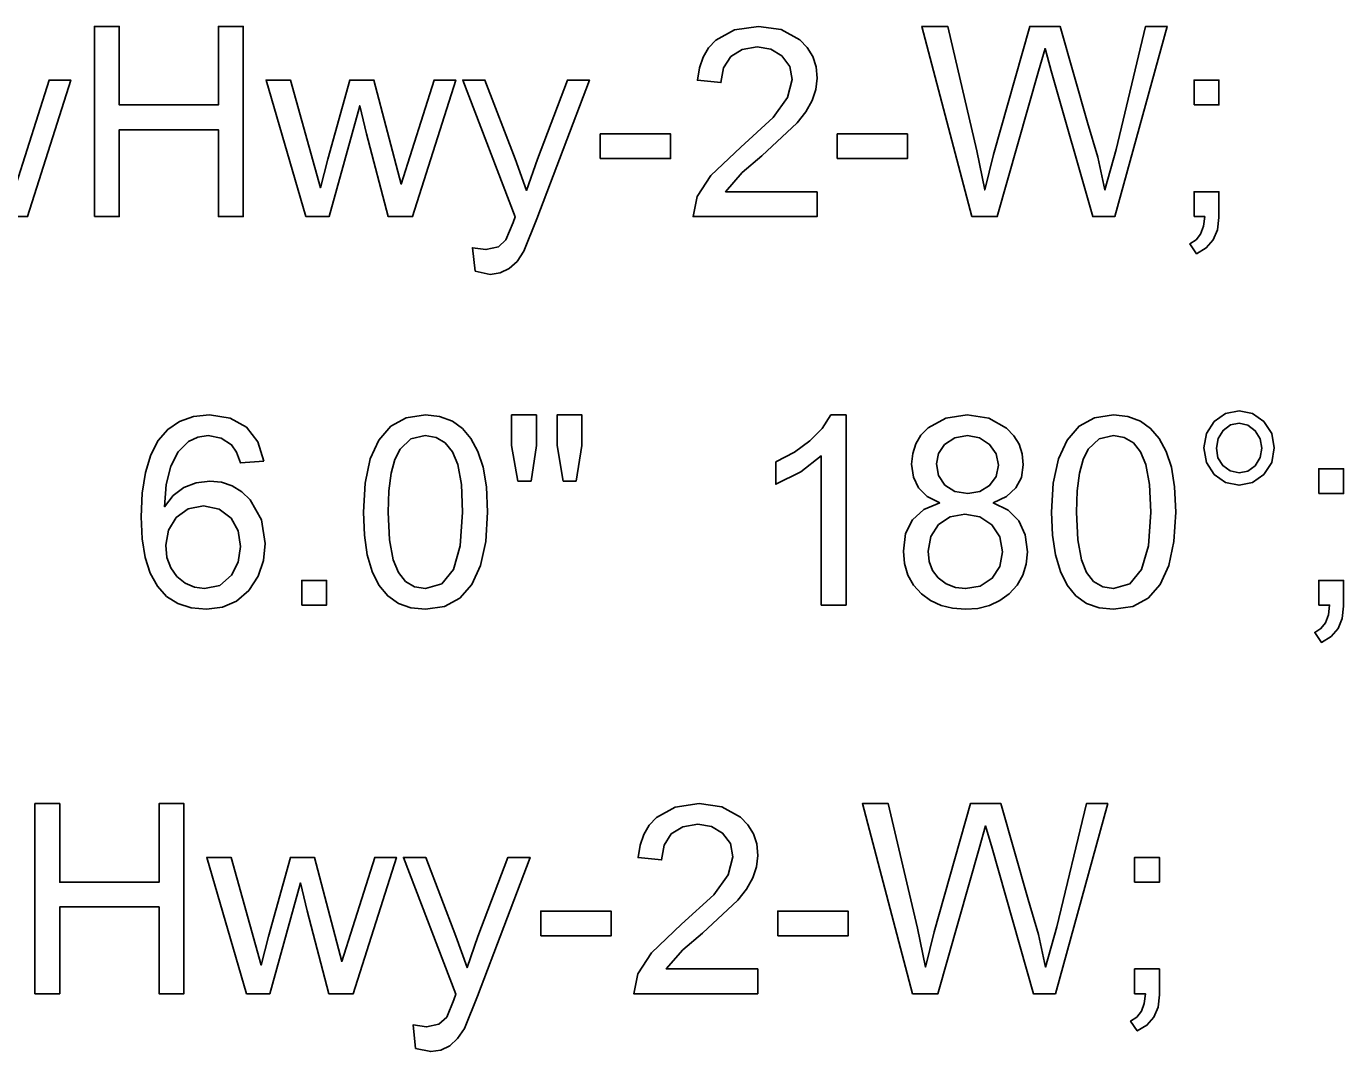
# Model space of a CAD drawing. Extents: x 1001568 to 1002149, y 1840825 to 1841423.
# Drawn here: x 1001942.528 to 1001944.787, y 1841175.129 to 1841176.888 of the extents above; entities that cross this region are included whole.
import ezdxf

# ---------------------------------------------------------------- set-up
doc = ezdxf.new("R2010")
doc.units = 0
doc.layers.add('SIGNS', color=7, linetype='Continuous')

msp = doc.modelspace()

# ---------------------------------------------------------------- linework, layer by layer
at = {"layer": 'SIGNS'}
for points in [[(1001942.6446, 1841176.5616), (1001942.6872, 1841176.5616), (1001942.6872, 1841176.7105), (1001942.8574, 1841176.7105), (1001942.8574, 1841176.5616), (1001942.8999, 1841176.5616), (1001942.8999, 1841176.8878), (1001942.8574, 1841176.8878), (1001942.8574, 1841176.7531), (1001942.6872, 1841176.7531), (1001942.6872, 1841176.8878), (1001942.6446, 1841176.8878)], [(1001943.884, 1841176.6041), (1001943.727, 1841176.6041), (1001943.7557, 1841176.6372), (1001943.7892, 1841176.6657), (1001943.8499, 1841176.722), (1001943.8647, 1841176.7412), (1001943.8755, 1841176.7605), (1001943.8818, 1841176.7797), (1001943.884, 1841176.7989), (1001943.8822, 1841176.8186), (1001943.8765, 1841176.836), (1001943.8671, 1841176.8515), (1001943.8541, 1841176.8649), (1001943.8224, 1841176.8821), (1001943.7835, 1841176.8878), (1001943.7423, 1841176.8818), (1001943.7103, 1841176.864), (1001943.698, 1841176.8507), (1001943.6887, 1841176.8349), (1001943.6822, 1841176.8164), (1001943.6788, 1841176.7953), (1001943.719, 1841176.7912), (1001943.7233, 1841176.8164), (1001943.7358, 1841176.8358), (1001943.7554, 1841176.8483), (1001943.7814, 1841176.8524), (1001943.8046, 1841176.8484), (1001943.8236, 1841176.8372), (1001943.837, 1841176.8191), (1001943.8415, 1841176.7965), (1001943.8332, 1841176.7655), (1001943.8086, 1841176.7312), (1001943.753, 1841176.6807), (1001943.7015, 1841176.6319), (1001943.6784, 1841176.5959), (1001943.6713, 1841176.5616), (1001943.884, 1841176.5616)], [(1001944.1493, 1841176.5616), (1001944.193, 1841176.5616), (1001944.2636, 1841176.811), (1001944.2748, 1841176.8496), (1001944.2856, 1841176.8115), (1001944.3568, 1841176.5616), (1001944.3945, 1841176.5616), (1001944.4843, 1841176.8878), (1001944.4474, 1841176.8878), (1001944.3967, 1841176.6765), (1001944.3775, 1841176.6073), (1001944.3652, 1841176.6634), (1001944.3476, 1841176.7231), (1001944.3007, 1841176.8878), (1001944.2485, 1841176.8878), (1001944.1862, 1841176.6678), (1001944.1715, 1841176.6073), (1001944.1577, 1841176.6741), (1001944.1079, 1841176.8878), (1001944.0635, 1841176.8878)], [(1001942.3473, 1841176.5616), (1001942.3869, 1841176.5616), (1001942.4397, 1841176.7517), (1001942.4512, 1841176.7036), (1001942.4885, 1841176.5616), (1001942.5302, 1841176.5616), (1001942.6042, 1841176.7956), (1001942.5671, 1841176.7956), (1001942.5107, 1841176.6172), (1001942.4637, 1841176.7956), (1001942.4224, 1841176.7956), (1001942.3847, 1841176.6597), (1001942.3724, 1841176.6109), (1001942.3206, 1841176.7956), (1001942.2791, 1841176.7956)], [(1001943.0075, 1841176.5616), (1001943.047, 1841176.5616), (1001943.0998, 1841176.7517), (1001943.1113, 1841176.7036), (1001943.1487, 1841176.5616), (1001943.1903, 1841176.5616), (1001943.2644, 1841176.7956), (1001943.2273, 1841176.7956), (1001943.1708, 1841176.6172), (1001943.1239, 1841176.7956), (1001943.0825, 1841176.7956), (1001943.0448, 1841176.6597), (1001943.0326, 1841176.6109), (1001942.9808, 1841176.7956), (1001942.9392, 1841176.7956)], [(1001943.2974, 1841176.4676), (1001943.3233, 1841176.4623), (1001943.3406, 1841176.4648), (1001943.356, 1841176.4722), (1001943.3694, 1841176.4846), (1001943.3809, 1841176.502), (1001943.4034, 1841176.5576), (1001943.4936, 1841176.7956), (1001943.4557, 1841176.7956), (1001943.4043, 1841176.6599), (1001943.3857, 1841176.6064), (1001943.3664, 1841176.6603), (1001943.3145, 1841176.7956), (1001943.2764, 1841176.7956), (1001943.3664, 1841176.5609), (1001943.3628, 1841176.5512), (1001943.3505, 1841176.5216), (1001943.3374, 1841176.5093), (1001943.316, 1841176.5049), (1001943.2929, 1841176.5081)], [(1001944.5303, 1841176.7531), (1001944.5729, 1841176.7531), (1001944.5729, 1841176.7956), (1001944.5303, 1841176.7956)], [(1001943.512, 1841176.6609), (1001943.6326, 1841176.6609), (1001943.6326, 1841176.7034), (1001943.512, 1841176.7034)], [(1001943.9184, 1841176.6609), (1001944.0389, 1841176.6609), (1001944.0389, 1841176.7034), (1001943.9184, 1841176.7034)], [(1001944.5303, 1841176.5616), (1001944.5487, 1841176.5616), (1001944.5466, 1841176.5449), (1001944.5417, 1841176.5315), (1001944.5339, 1841176.5214), (1001944.5232, 1841176.5148), (1001944.5346, 1841176.4978), (1001944.5513, 1841176.5076), (1001944.5632, 1841176.5213), (1001944.5704, 1841176.5387), (1001944.5729, 1841176.56), (1001944.5729, 1841176.6041), (1001944.5303, 1841176.6041)], [(1001943.3706, 1841176.1077), (1001943.3934, 1841176.1077), (1001943.4027, 1841176.1686), (1001943.4027, 1841176.2211), (1001943.3602, 1841176.2211), (1001943.3602, 1841176.1686)], [(1001943.4484, 1841176.1077), (1001943.4708, 1841176.1077), (1001943.4808, 1841176.1686), (1001943.4808, 1841176.2211), (1001943.4382, 1841176.2211), (1001943.4382, 1841176.1686)], [(1001943.9338, 1841175.8949), (1001943.9338, 1841176.2211), (1001943.9078, 1841176.2211), (1001943.8927, 1841176.1979), (1001943.8718, 1841176.1767), (1001943.8453, 1841176.1575), (1001943.8132, 1841176.1406), (1001943.8132, 1841176.1024), (1001943.8563, 1841176.1236), (1001943.8912, 1841176.1509), (1001943.8912, 1841175.8949)], [(1001944.7443, 1841176.0864), (1001944.7869, 1841176.0864), (1001944.7869, 1841176.1289), (1001944.7443, 1841176.1289)], [(1001943.0003, 1841175.8949), (1001943.0428, 1841175.8949), (1001943.0428, 1841175.9374), (1001943.0003, 1841175.9374)], [(1001944.7443, 1841175.8949), (1001944.7627, 1841175.8949), (1001944.7607, 1841175.8782), (1001944.7558, 1841175.8648), (1001944.7479, 1841175.8547), (1001944.7373, 1841175.8481), (1001944.7487, 1841175.8311), (1001944.7653, 1841175.841), (1001944.7773, 1841175.8546), (1001944.7845, 1841175.872), (1001944.7869, 1841175.8934), (1001944.7869, 1841175.9374), (1001944.7443, 1841175.9374)], [(1001942.5428, 1841175.2283), (1001942.5854, 1841175.2283), (1001942.5854, 1841175.3772), (1001942.7556, 1841175.3772), (1001942.7556, 1841175.2283), (1001942.7982, 1841175.2283), (1001942.7982, 1841175.5545), (1001942.7556, 1841175.5545), (1001942.7556, 1841175.4197), (1001942.5854, 1841175.4197), (1001942.5854, 1841175.5545), (1001942.5428, 1841175.5545)], [(1001943.7823, 1841175.2708), (1001943.6252, 1841175.2708), (1001943.654, 1841175.3038), (1001943.6874, 1841175.3324), (1001943.7482, 1841175.3887), (1001943.763, 1841175.4079), (1001943.7738, 1841175.4272), (1001943.7801, 1841175.4463), (1001943.7823, 1841175.4656), (1001943.7804, 1841175.4852), (1001943.7747, 1841175.5027), (1001943.7653, 1841175.5181), (1001943.7524, 1841175.5315), (1001943.7207, 1841175.5487), (1001943.6818, 1841175.5545), (1001943.6405, 1841175.5485), (1001943.6085, 1841175.5307), (1001943.5962, 1841175.5174), (1001943.5869, 1841175.5016), (1001943.5805, 1841175.483), (1001943.5771, 1841175.4619), (1001943.6173, 1841175.4578), (1001943.6215, 1841175.483), (1001943.634, 1841175.5025), (1001943.6536, 1841175.5149), (1001943.6796, 1841175.519), (1001943.7028, 1841175.515), (1001943.7219, 1841175.5039), (1001943.7352, 1841175.4858), (1001943.7397, 1841175.4632), (1001943.7314, 1841175.4322), (1001943.7068, 1841175.3979), (1001943.6512, 1841175.3474), (1001943.5998, 1841175.2986), (1001943.5766, 1841175.2626), (1001943.5695, 1841175.2283), (1001943.7823, 1841175.2283)], [(1001944.0476, 1841175.2283), (1001944.0912, 1841175.2283), (1001944.1618, 1841175.4777), (1001944.173, 1841175.5163), (1001944.1839, 1841175.4781), (1001944.255, 1841175.2283), (1001944.2927, 1841175.2283), (1001944.3825, 1841175.5545), (1001944.3457, 1841175.5545), (1001944.2949, 1841175.3432), (1001944.2758, 1841175.274), (1001944.2635, 1841175.3301), (1001944.2458, 1841175.3898), (1001944.199, 1841175.5545), (1001944.1468, 1841175.5545), (1001944.0845, 1841175.3345), (1001944.0697, 1841175.274), (1001944.0559, 1841175.3407), (1001944.0061, 1841175.5545), (1001943.9617, 1841175.5545)], [(1001942.9057, 1841175.2283), (1001942.9453, 1841175.2283), (1001942.998, 1841175.4184), (1001943.0096, 1841175.3703), (1001943.0469, 1841175.2283), (1001943.0886, 1841175.2283), (1001943.1626, 1841175.4623), (1001943.1255, 1841175.4623), (1001943.069, 1841175.2839), (1001943.0221, 1841175.4623), (1001942.9808, 1841175.4623), (1001942.9431, 1841175.3264), (1001942.9308, 1841175.2775), (1001942.879, 1841175.4623), (1001942.8375, 1841175.4623)], [(1001943.1956, 1841175.1343), (1001943.2215, 1841175.129), (1001943.2388, 1841175.1314), (1001943.2542, 1841175.1389), (1001943.2676, 1841175.1513), (1001943.2791, 1841175.1686), (1001943.3016, 1841175.2243), (1001943.3918, 1841175.4623), (1001943.3539, 1841175.4623), (1001943.3025, 1841175.3265), (1001943.2839, 1841175.2731), (1001943.2646, 1841175.327), (1001943.2128, 1841175.4623), (1001943.1746, 1841175.4623), (1001943.2646, 1841175.2276), (1001943.2611, 1841175.2179), (1001943.2488, 1841175.1883), (1001943.2356, 1841175.176), (1001943.2142, 1841175.1715), (1001943.1912, 1841175.1748)], [(1001944.4285, 1841175.4197), (1001944.4711, 1841175.4197), (1001944.4711, 1841175.4623), (1001944.4285, 1841175.4623)], [(1001943.4102, 1841175.3275), (1001943.5308, 1841175.3275), (1001943.5308, 1841175.3701), (1001943.4102, 1841175.3701)], [(1001943.8166, 1841175.3275), (1001943.9372, 1841175.3275), (1001943.9372, 1841175.3701), (1001943.8166, 1841175.3701)], [(1001944.4285, 1841175.2283), (1001944.4469, 1841175.2283), (1001944.4449, 1841175.2115), (1001944.44, 1841175.1982), (1001944.4321, 1841175.1881), (1001944.4215, 1841175.1814), (1001944.4329, 1841175.1645), (1001944.4495, 1841175.1743), (1001944.4615, 1841175.1879), (1001944.4687, 1841175.2054), (1001944.4711, 1841175.2267), (1001944.4711, 1841175.2708), (1001944.4285, 1841175.2708)]]:
    msp.add_lwpolyline(points, close=True, dxfattribs=at)
for points in [[(1001944.5474, 1841176.1645), (1001944.5517, 1841176.1398), (1001944.5649, 1841176.1192), (1001944.5843, 1841176.1053), (1001944.6075, 1841176.1006), (1001944.6307, 1841176.1053), (1001944.6503, 1841176.1192), (1001944.6635, 1841176.1398), (1001944.668, 1841176.1645), (1001944.6635, 1841176.1891), (1001944.6503, 1841176.2097), (1001944.6307, 1841176.2236), (1001944.6075, 1841176.2282), (1001944.5843, 1841176.2236), (1001944.5649, 1841176.2097), (1001944.5517, 1841176.1891), (1001944.5474, 1841176.1645)], [(1001942.9351, 1841176.1418), (1001942.9252, 1841176.175), (1001942.9055, 1841176.2001), (1001942.8773, 1841176.2158), (1001942.8422, 1841176.2211), (1001942.8146, 1841176.2184), (1001942.7908, 1841176.2102), (1001942.7705, 1841176.1964), (1001942.7541, 1841176.1774), (1001942.7412, 1841176.1527), (1001942.7321, 1841176.1226), (1001942.7266, 1841176.0871), (1001942.7248, 1841176.0462), (1001942.7265, 1841176.0089), (1001942.7318, 1841175.9768), (1001942.7406, 1841175.9495), (1001942.7528, 1841175.9274), (1001942.7685, 1841175.91), (1001942.7878, 1841175.8977), (1001942.8105, 1841175.8903), (1001942.8368, 1841175.8878), (1001942.8642, 1841175.8914), (1001942.8886, 1841175.902), (1001942.9095, 1841175.9201), (1001942.9253, 1841175.9446), (1001942.9346, 1841175.9716), (1001942.9376, 1841176.0006), (1001942.9311, 1841176.0414), (1001942.912, 1841176.0754), (1001942.8975, 1841176.0894), (1001942.8812, 1841176.0996), (1001942.8629, 1841176.1056), (1001942.8427, 1841176.1077), (1001942.819, 1841176.1049), (1001942.7982, 1841176.0966), (1001942.78, 1841176.0828), (1001942.7649, 1841176.0637), (1001942.7677, 1841176.1019), (1001942.7757, 1841176.1334), (1001942.7883, 1841176.1577), (1001942.8061, 1841176.1754), (1001942.8219, 1841176.1831), (1001942.8398, 1841176.1857), (1001942.8619, 1841176.1816), (1001942.88, 1841176.1701), (1001942.8886, 1841176.1574), (1001942.8951, 1841176.1388), (1001942.9351, 1841176.1418)], [(1001943.106, 1841176.0544), (1001943.1077, 1841176.0151), (1001943.1127, 1841175.9812), (1001943.121, 1841175.9525), (1001943.1327, 1841175.9291), (1001943.1476, 1841175.9109), (1001943.1659, 1841175.898), (1001943.1875, 1841175.8903), (1001943.2124, 1841175.8878), (1001943.2451, 1841175.8927), (1001943.2716, 1841175.907), (1001943.2922, 1841175.9306), (1001943.3069, 1841175.963), (1001943.3158, 1841176.0043), (1001943.3188, 1841176.0544), (1001943.3169, 1841176.098), (1001943.3115, 1841176.1314), (1001943.3022, 1841176.1584), (1001943.2903, 1841176.1807), (1001943.2757, 1841176.198), (1001943.2585, 1841176.2105), (1001943.2367, 1841176.2186), (1001943.2124, 1841176.2211), (1001943.1795, 1841176.2162), (1001943.1532, 1841176.202), (1001943.1325, 1841176.1782), (1001943.1178, 1841176.1457), (1001943.1089, 1841176.1044), (1001943.106, 1841176.0544)], [(1001944.0942, 1841176.0704), (1001944.0668, 1841176.0589), (1001944.0473, 1841176.0413), (1001944.0357, 1841176.0176), (1001944.0319, 1841175.9878), (1001944.0339, 1841175.9661), (1001944.0398, 1841175.9466), (1001944.0494, 1841175.9294), (1001944.0629, 1841175.9145), (1001944.0787, 1841175.9028), (1001944.0965, 1841175.8945), (1001944.1164, 1841175.8895), (1001944.1383, 1841175.8878), (1001944.1597, 1841175.8894), (1001944.1794, 1841175.8944), (1001944.1971, 1841175.9027), (1001944.2132, 1841175.9143), (1001944.227, 1841175.929), (1001944.2369, 1841175.9461), (1001944.2427, 1841175.9653), (1001944.2447, 1841175.9866), (1001944.2408, 1841176.0158), (1001944.2298, 1841176.0395), (1001944.2115, 1841176.0577), (1001944.186, 1841176.0704), (1001944.2085, 1841176.0813), (1001944.2246, 1841176.0959), (1001944.2343, 1841176.1141), (1001944.2376, 1841176.1358), (1001944.2357, 1841176.1542), (1001944.2303, 1841176.1708), (1001944.2212, 1841176.1856), (1001944.2087, 1841176.1986), (1001944.1782, 1841176.2155), (1001944.1413, 1841176.2211), (1001944.1045, 1841176.2156), (1001944.0746, 1841176.1991), (1001944.0621, 1841176.1863), (1001944.0532, 1841176.1718), (1001944.0479, 1841176.1553), (1001944.0461, 1841176.1369), (1001944.0491, 1841176.1145), (1001944.0581, 1841176.0959), (1001944.073, 1841176.0812), (1001944.0942, 1841176.0704)], [(1001944.2861, 1841176.0544), (1001944.2878, 1841176.0151), (1001944.2928, 1841175.9812), (1001944.3011, 1841175.9525), (1001944.3128, 1841175.9291), (1001944.3277, 1841175.9109), (1001944.3459, 1841175.898), (1001944.3676, 1841175.8903), (1001944.3925, 1841175.8878), (1001944.4252, 1841175.8927), (1001944.4517, 1841175.907), (1001944.4723, 1841175.9306), (1001944.487, 1841175.963), (1001944.4959, 1841176.0043), (1001944.4989, 1841176.0544), (1001944.497, 1841176.098), (1001944.4916, 1841176.1314), (1001944.4823, 1841176.1584), (1001944.4704, 1841176.1807), (1001944.4558, 1841176.198), (1001944.4386, 1841176.2105), (1001944.4167, 1841176.2186), (1001944.3925, 1841176.2211), (1001944.3596, 1841176.2162), (1001944.3333, 1841176.202), (1001944.3126, 1841176.1782), (1001944.2978, 1841176.1457), (1001944.289, 1841176.1044), (1001944.2861, 1841176.0544)], [(1001944.5687, 1841176.1644), (1001944.5717, 1841176.1808), (1001944.5802, 1841176.1947), (1001944.5927, 1841176.204), (1001944.6078, 1841176.207), (1001944.6226, 1841176.2036), (1001944.6353, 1841176.1942), (1001944.6439, 1841176.1805), (1001944.6467, 1841176.1644), (1001944.6437, 1841176.148), (1001944.6352, 1841176.1341), (1001944.6226, 1841176.1247), (1001944.6078, 1841176.1219), (1001944.5924, 1841176.1251), (1001944.5798, 1841176.1343), (1001944.5713, 1841176.1479), (1001944.5687, 1841176.1644)], [(1001943.1486, 1841176.0545), (1001943.1498, 1841176.0909), (1001943.1536, 1841176.1212), (1001943.1599, 1841176.145), (1001943.1689, 1841176.1627), (1001943.1876, 1841176.18), (1001943.212, 1841176.1857), (1001943.2307, 1841176.1825), (1001943.2463, 1841176.1732), (1001943.2586, 1841176.1577), (1001943.2677, 1841176.1363), (1001943.274, 1841176.1016), (1001943.2762, 1841176.0545), (1001943.2722, 1841175.9969), (1001943.2603, 1841175.9558), (1001943.2403, 1841175.9313), (1001943.2124, 1841175.9233), (1001943.1936, 1841175.9264), (1001943.1781, 1841175.9357), (1001943.1659, 1841175.9511), (1001943.1571, 1841175.9727), (1001943.1507, 1841176.0072), (1001943.1486, 1841176.0545)], [(1001944.0887, 1841176.1374), (1001944.0922, 1841176.1552), (1001944.1027, 1841176.1704), (1001944.1204, 1841176.1819), (1001944.1418, 1841176.1857), (1001944.1627, 1841176.1818), (1001944.1798, 1841176.1707), (1001944.1913, 1841176.1544), (1001944.195, 1841176.1352), (1001944.191, 1841176.1154), (1001944.1797, 1841176.0999), (1001944.1628, 1841176.0897), (1001944.1423, 1841176.0864), (1001944.1204, 1841176.09), (1001944.1033, 1841176.1008), (1001944.0922, 1841176.1171), (1001944.0887, 1841176.1374)], [(1001944.3287, 1841176.0545), (1001944.3299, 1841176.0909), (1001944.3337, 1841176.1212), (1001944.34, 1841176.145), (1001944.349, 1841176.1627), (1001944.3677, 1841176.18), (1001944.392, 1841176.1857), (1001944.4108, 1841176.1825), (1001944.4264, 1841176.1732), (1001944.4387, 1841176.1577), (1001944.4478, 1841176.1363), (1001944.4541, 1841176.1016), (1001944.4563, 1841176.0545), (1001944.4523, 1841175.9969), (1001944.4403, 1841175.9558), (1001944.4204, 1841175.9313), (1001944.3925, 1841175.9233), (1001944.3737, 1841175.9264), (1001944.3582, 1841175.9357), (1001944.3459, 1841175.9511), (1001944.3372, 1841175.9727), (1001944.3308, 1841176.0072), (1001944.3287, 1841176.0545)], [(1001942.7674, 1841175.9979), (1001942.7718, 1841176.0238), (1001942.7849, 1841176.0452), (1001942.8056, 1841176.0603), (1001942.832, 1841176.0651), (1001942.8587, 1841176.0598), (1001942.8791, 1841176.0443), (1001942.8912, 1841176.0225), (1001942.8951, 1841175.9958), (1001942.891, 1841175.9688), (1001942.8798, 1841175.9462), (1001942.8597, 1841175.9288), (1001942.8335, 1841175.9233), (1001942.8164, 1841175.9257), (1001942.8005, 1841175.9326), (1001942.7858, 1841175.9442), (1001942.7755, 1841175.9591), (1001942.7692, 1841175.9768), (1001942.7674, 1841175.9979)], [(1001944.0745, 1841175.9878), (1001944.079, 1841176.0128), (1001944.0923, 1841176.0332), (1001944.1123, 1841176.0466), (1001944.1373, 1841176.0509), (1001944.1629, 1841176.0462), (1001944.1837, 1841176.0325), (1001944.1975, 1841176.0119), (1001944.2021, 1841175.9864), (1001944.1976, 1841175.9612), (1001944.1842, 1841175.941), (1001944.1638, 1841175.9277), (1001944.1386, 1841175.9233), (1001944.1213, 1841175.9254), (1001944.1055, 1841175.9317), (1001944.0918, 1841175.9416), (1001944.0821, 1841175.9542), (1001944.0763, 1841175.9696), (1001944.0745, 1841175.9878)]]:
    msp.add_lwpolyline(points, dxfattribs=at)

doc.saveas('drawing.dxf')
